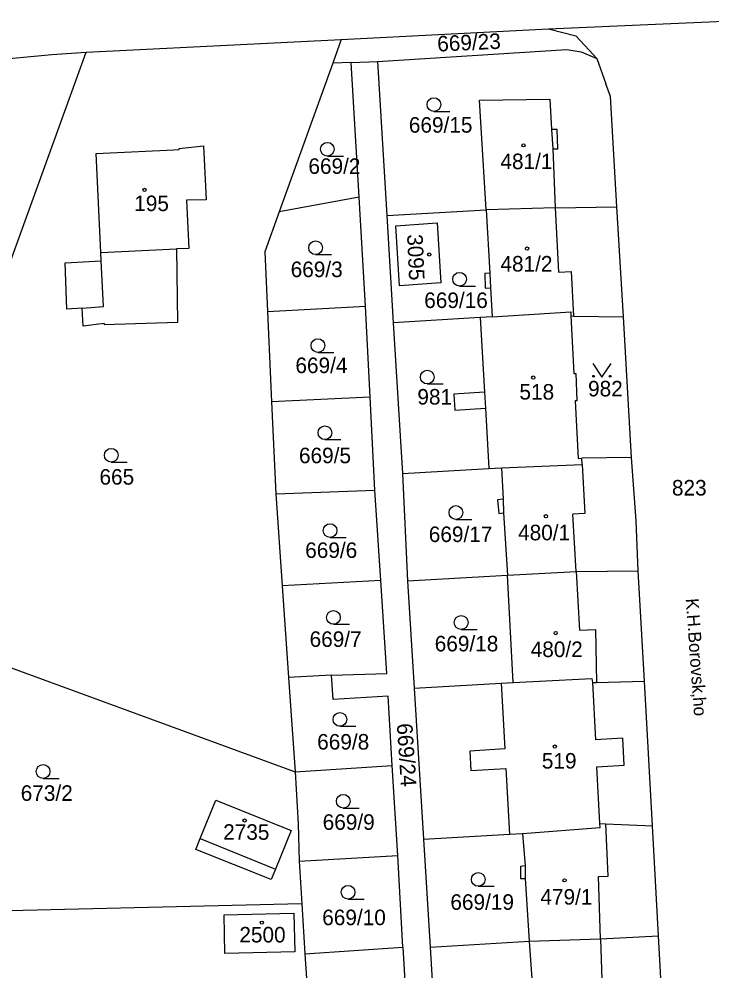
# Model space of a CAD drawing. Extents: x -735249 to -729401, y -1124843 to -1121828.
# Drawn here: x -734396.5 to -734320.7, y -1123536.1 to -1123432 of the extents above; entities that cross this region are included whole.
import ezdxf

# ---------------------------------------------------------------- set-up
doc = ezdxf.new("R2010")
doc.units = 0
for name, color, linetype in [('Vrstva 1', 7, 'Continuous'), ('Vrstva 15', 7, 'Continuous'), ('Vrstva 18', 7, 'Continuous'), ('Vrstva 19', 7, 'Continuous'), ('Vrstva 25', 7, 'Continuous'), ('Vrstva 4', 7, 'Continuous')]:
    doc.layers.add(name, color=color, linetype=linetype)

msp = doc.modelspace()

# ---------------------------------------------------------------- linework, layer by layer
at = {"layer": 'Vrstva 1'}
for points in [[(-734338.58, -1123433.03), (-734314.37, -1123431.97)], [(-734361.25, -1123434.19), (-734338.58, -1123433.03)], [(-734338.58, -1123433.03), (-734335.62, -1123433.81)], [(-734389.14, -1123435.59), (-734361.25, -1123434.19)], [(-734361.25, -1123434.19), (-734362.18, -1123436.78)], [(-734335.62, -1123433.81), (-734334.14, -1123435.39)], [(-734400.37, -1123466.55), (-734389.14, -1123435.59)], [(-734392.9, -1123435.86), (-734389.14, -1123435.59)], [(-734357.3, -1123436.61), (-734336.6, -1123435.29)], [(-734336.6, -1123435.29), (-734335.04, -1123435.57)], [(-734335.04, -1123435.57), (-734333.31, -1123436.29)], [(-734333.31, -1123436.29), (-734334.14, -1123435.39)], [(-734399.89, -1123436.51), (-734392.9, -1123435.86)], [(-734362.18, -1123436.78), (-734368.05, -1123453.07)], [(-734360.16, -1123436.71), (-734362.18, -1123436.78)], [(-734360.16, -1123436.71), (-734357.3, -1123436.61)], [(-734359.3, -1123451.45), (-734360.16, -1123436.71)], [(-734357.3, -1123436.61), (-734356.26, -1123453.46)], [(-734333.31, -1123436.29), (-734332.31, -1123439.04)], [(-734331.82, -1123440.45), (-734332.31, -1123439.04)], [(-734346.13, -1123440.85), (-734338.44, -1123440.73), (-734338.28, -1123444.05)], [(-734345.42, -1123452.83), (-734346.13, -1123440.85)], [(-734331.11, -1123452.5), (-734331.82, -1123440.45)], [(-734337.66, -1123444.06), (-734338.28, -1123444.05)], [(-734337.56, -1123446.15), (-734337.66, -1123444.06)], [(-734378.96, -1123446.14), (-734376.32, -1123445.84)], [(-734378.96, -1123446.24), (-734378.96, -1123446.14)], [(-734376.32, -1123445.84), (-734376.03, -1123451.73)], [(-734338.12, -1123446.18), (-734337.56, -1123446.15)], [(-734388.05, -1123446.69), (-734379.56, -1123446.27)], [(-734387.53, -1123457.49), (-734388.05, -1123446.69)], [(-734379.56, -1123446.27), (-734378.96, -1123446.24)], [(-734338.12, -1123446.18), (-734337.85, -1123452.62)], [(-734376.03, -1123451.73), (-734378.15, -1123451.79)], [(-734378.15, -1123451.79), (-734377.91, -1123457.06)], [(-734359.3, -1123451.45), (-734368.05, -1123453.07)], [(-734358.6, -1123463.38), (-734359.3, -1123451.45)], [(-734368.05, -1123453.07), (-734369.62, -1123457.45)], [(-734356.26, -1123453.46), (-734345.42, -1123452.83)], [(-734356.26, -1123453.46), (-734355.57, -1123465.19)], [(-734337.85, -1123452.62), (-734345.42, -1123452.83)], [(-734345.42, -1123452.83), (-734345.01, -1123459.78)], [(-734337.85, -1123452.62), (-734331.11, -1123452.5)], [(-734330.41, -1123464.55), (-734331.11, -1123452.5)], [(-734355.29, -1123454.59), (-734350.78, -1123454.26)], [(-734350.78, -1123454.26), (-734350.35, -1123460.82)], [(-734354.89, -1123461.15), (-734355.29, -1123454.59)], [(-734387.48, -1123458.43), (-734387.53, -1123457.49)], [(-734377.91, -1123457.06), (-734379.26, -1123457.12)], [(-734379.26, -1123457.12), (-734379.14, -1123465.16)], [(-734369.62, -1123457.45), (-734369.32, -1123463.95)], [(-734391.43, -1123458.62), (-734387.48, -1123458.43)], [(-734391.25, -1123463.72), (-734391.43, -1123458.62)], [(-734345.01, -1123459.78), (-734345.57, -1123459.81)], [(-734345.57, -1123459.81), (-734345.5, -1123461.4)], [(-734350.35, -1123460.82), (-734354.89, -1123461.15)], [(-734345.5, -1123461.4), (-734344.92, -1123461.37)], [(-734344.92, -1123461.37), (-734344.74, -1123464.56)], [(-734389.59, -1123463.59), (-734391.25, -1123463.72)], [(-734389.47, -1123465.55), (-734389.59, -1123463.59)], [(-734369.32, -1123463.95), (-734358.6, -1123463.38)], [(-734358.09, -1123473.35), (-734358.6, -1123463.38)], [(-734369.32, -1123463.95), (-734368.86, -1123473.86)], [(-734346.07, -1123464.63), (-734355.57, -1123465.19)], [(-734344.74, -1123464.56), (-734346.07, -1123464.63)], [(-734346.07, -1123464.63), (-734345.59, -1123472.8)], [(-734344.74, -1123464.56), (-734336.16, -1123464.01)], [(-734336.16, -1123464.01), (-734336.17, -1123464.45)], [(-734336.17, -1123464.45), (-734335.84, -1123470.76)], [(-734336.17, -1123464.45), (-734335.83, -1123464.47)], [(-734335.83, -1123464.47), (-734330.41, -1123464.55)], [(-734329.51, -1123479.92), (-734330.41, -1123464.55)], [(-734387.15, -1123465.28), (-734389.47, -1123465.55)], [(-734379.14, -1123465.16), (-734387.15, -1123465.43)], [(-734387.15, -1123465.28), (-734387.15, -1123465.43)], [(-734355.57, -1123465.19), (-734354.57, -1123481.69)], [(-734335.84, -1123470.76), (-734335.59, -1123470.74)], [(-734335.59, -1123470.74), (-734335.48, -1123473.74)], [(-734345.59, -1123472.8), (-734345.49, -1123474.55)], [(-734358.09, -1123473.35), (-734368.86, -1123473.86)], [(-734368.86, -1123473.86), (-734368.4, -1123483.92)], [(-734357.57, -1123483.5), (-734358.09, -1123473.35)], [(-734335.48, -1123473.74), (-734335.68, -1123473.75)], [(-734335.68, -1123473.75), (-734335.35, -1123480.03)], [(-734345.49, -1123474.55), (-734345.11, -1123481.14)], [(-734335.35, -1123480.03), (-734334.95, -1123480.02)], [(-734329.51, -1123479.92), (-734334.95, -1123480.02)], [(-734334.93, -1123480.69), (-734334.95, -1123480.02)], [(-734329.01, -1123486.85), (-734329.51, -1123479.92)], [(-734354.57, -1123481.69), (-734345.11, -1123481.14)], [(-734345.11, -1123481.14), (-734343.74, -1123481.06)], [(-734343.74, -1123481.06), (-734334.93, -1123480.69)], [(-734343.74, -1123481.06), (-734343.55, -1123484.5)], [(-734354.57, -1123481.69), (-734354.02, -1123493.43)], [(-734368.4, -1123483.92), (-734357.57, -1123483.5)], [(-734356.93, -1123493.4), (-734357.57, -1123483.5)], [(-734368.4, -1123483.92), (-734367.7, -1123493.96)], [(-734343.55, -1123484.5), (-734344.18, -1123484.56)], [(-734344.18, -1123484.56), (-734344.01, -1123486.05)], [(-734344.01, -1123486.05), (-734343.5, -1123486)], [(-734343.5, -1123486), (-734343.09, -1123492.79)], [(-734328.78, -1123492.34), (-734329.01, -1123486.85)], [(-734354.02, -1123493.43), (-734343.09, -1123492.79)], [(-734343.09, -1123492.79), (-734335.57, -1123492.4)], [(-734342.44, -1123504.54), (-734343.09, -1123492.79)], [(-734335.57, -1123492.4), (-734328.78, -1123492.34)], [(-734328.11, -1123504.38), (-734328.78, -1123492.34)], [(-734356.93, -1123493.4), (-734367.7, -1123493.96)], [(-734367.7, -1123493.96), (-734367.01, -1123503.98)], [(-734356.28, -1123503.56), (-734356.93, -1123493.4)], [(-734354.02, -1123493.43), (-734353.27, -1123505.18)], [(-734411.58, -1123497.72), (-734366.29, -1123514.3)], [(-734362.3, -1123503.74), (-734367.01, -1123503.98)], [(-734367.01, -1123503.98), (-734366.29, -1123514.3)], [(-734362.3, -1123503.74), (-734356.28, -1123503.56)], [(-734362.14, -1123506.41), (-734362.3, -1123503.74)], [(-734342.44, -1123504.54), (-734333.84, -1123504.12)], [(-734333.84, -1123504.12), (-734333.79, -1123504.56)], [(-734333.34, -1123504.55), (-734328.11, -1123504.38)], [(-734327.23, -1123520.22), (-734328.11, -1123504.38)], [(-734353.27, -1123505.18), (-734343.76, -1123504.62)], [(-734353.27, -1123505.18), (-734352.25, -1123521.69)], [(-734343.76, -1123504.62), (-734342.44, -1123504.54)], [(-734333.79, -1123504.56), (-734333.34, -1123504.55)], [(-734356.12, -1123506.05), (-734362.14, -1123506.41)], [(-734355.67, -1123513.62), (-734356.12, -1123506.05)], [(-734366.29, -1123514.3), (-734355.67, -1123513.62)], [(-734355.08, -1123523.47), (-734355.67, -1123513.62)], [(-734366.29, -1123514.3), (-734365.96, -1123520)], [(-734376.66, -1123521.61), (-734374.97, -1123517.41)], [(-734374.97, -1123517.41), (-734366.74, -1123520.72)], [(-734365.96, -1123520), (-734365.84, -1123524.1)], [(-734332.96, -1123520.4), (-734332.97, -1123519.95)], [(-734332.97, -1123519.95), (-734332.32, -1123520.01)], [(-734332.32, -1123520.01), (-734327.23, -1123520.22)], [(-734366.74, -1123520.72), (-734368.44, -1123524.95)], [(-734352.25, -1123521.69), (-734342.84, -1123521.14)], [(-734342.84, -1123521.14), (-734341.42, -1123521.06)], [(-734341.42, -1123521.06), (-734332.96, -1123520.4)], [(-734341.42, -1123521.06), (-734341.15, -1123524.6)], [(-734326.56, -1123532.25), (-734327.23, -1123520.22)], [(-734377.14, -1123522.8), (-734376.66, -1123521.61)], [(-734352.25, -1123521.69), (-734351.53, -1123533.49)], [(-734368.92, -1123526.1), (-734377.14, -1123522.8)], [(-734365.84, -1123524.1), (-734355.08, -1123523.47)], [(-734365.84, -1123524.1), (-734365.57, -1123528.75)], [(-734354.51, -1123533.48), (-734355.08, -1123523.47)], [(-734368.44, -1123524.95), (-734368.92, -1123526.1)], [(-734341.15, -1123524.6), (-734341.66, -1123524.66)], [(-734341.66, -1123524.66), (-734341.65, -1123525.99)], [(-734341.65, -1123525.99), (-734341.13, -1123525.99)], [(-734341.13, -1123525.99), (-734340.69, -1123532.83)], [(-734365.57, -1123528.75), (-734405.2, -1123529.69)], [(-734365.57, -1123528.75), (-734365.23, -1123534.21)], [(-734374.06, -1123529.95), (-734366.44, -1123529.77)], [(-734373.96, -1123534.19), (-734374.06, -1123529.95)], [(-734366.44, -1123529.77), (-734366.34, -1123534.01)], [(-734340.69, -1123532.83), (-734332.92, -1123532.59)], [(-734332.92, -1123532.59), (-734326.56, -1123532.25)], [(-734325.9, -1123544.19), (-734326.56, -1123532.25)], [(-734365.23, -1123534.21), (-734354.51, -1123533.48)], [(-734354.51, -1123533.48), (-734353.94, -1123543.41)], [(-734351.53, -1123533.49), (-734340.69, -1123532.83)], [(-734351.53, -1123533.49), (-734350.82, -1123545.07)], [(-734340.69, -1123532.83), (-734340.19, -1123540.02)], [(-734366.34, -1123534.01), (-734373.96, -1123534.19)], [(-734365.23, -1123534.21), (-734364.53, -1123544.47)]]:
    msp.add_lwpolyline(points, dxfattribs=at)
at = {"layer": 'Vrstva 25'}
for points in [[(-734351.12, -1123442.08), (-734349.37, -1123442.08)], [(-734362.77, -1123446.97), (-734361.02, -1123446.97)], [(-734364.06, -1123457.74), (-734362.31, -1123457.74)], [(-734348.32, -1123461.19), (-734346.57, -1123461.19)], [(-734363.8, -1123468.44), (-734362.05, -1123468.44)], [(-734333.76, -1123469.65), (-734332.76, -1123471.15), (-734331.76, -1123469.65)], [(-734351.85, -1123471.89), (-734350.1, -1123471.89)], [(-734363.03, -1123477.97), (-734361.28, -1123477.97)], [(-734386.39, -1123480.44), (-734384.64, -1123480.44)], [(-734348.71, -1123486.7), (-734346.96, -1123486.7)], [(-734362.47, -1123488.67), (-734360.72, -1123488.67)], [(-734362.11, -1123498.17), (-734360.36, -1123498.17)], [(-734348.14, -1123498.73), (-734346.39, -1123498.73)], [(-734361.39, -1123509.33), (-734359.64, -1123509.33)], [(-734393.84, -1123515.03), (-734392.09, -1123515.03)], [(-734361.03, -1123518.29), (-734359.28, -1123518.29)], [(-734346.27, -1123526.84), (-734344.52, -1123526.84)], [(-734360.5, -1123528.24), (-734358.75, -1123528.24)]]:
    msp.add_lwpolyline(points, dxfattribs=at)
for centre, radius in [((-734351.12, -1123441.33), 0.75), ((-734362.77, -1123446.22), 0.75), ((-734341.33, -1123445.79), 0.175), ((-734382.76, -1123450.66), 0.175), ((-734364.06, -1123456.99), 0.75), ((-734351.63, -1123457.73), 0.175), ((-734340.93, -1123457.08), 0.175), ((-734348.32, -1123460.44), 0.75), ((-734363.8, -1123467.69), 0.75), ((-734351.85, -1123471.14), 0.75), ((-734340.26, -1123471.19), 0.175), ((-734333.66, -1123471.05), 0.1), ((-734331.86, -1123471.05), 0.1), ((-734363.03, -1123477.22), 0.75), ((-734386.39, -1123479.69), 0.75), ((-734348.71, -1123485.95), 0.75), ((-734338.88, -1123486.36), 0.175), ((-734362.47, -1123487.92), 0.75), ((-734362.11, -1123497.42), 0.75), ((-734348.14, -1123497.98), 0.75), ((-734337.81, -1123499.14), 0.175), ((-734361.39, -1123508.58), 0.75), ((-734337.9, -1123511.55), 0.175), ((-734393.84, -1123514.28), 0.75), ((-734361.03, -1123517.54), 0.75), ((-734371.82, -1123519.64), 0.175), ((-734346.27, -1123526.09), 0.75), ((-734336.84, -1123526.19), 0.175), ((-734360.5, -1123527.49), 0.75), ((-734369.93, -1123530.81), 0.175)]:
    msp.add_circle(centre, radius, dxfattribs=at)
at = {"layer": 'Vrstva 4'}
for points in [[(-734338.28, -1123444.05), (-734338.12, -1123446.18)], [(-734337.85, -1123452.62), (-734337.5, -1123459.65)], [(-734387.53, -1123457.49), (-734379.26, -1123457.12)], [(-734387.25, -1123463.41), (-734387.48, -1123458.43)], [(-734337.5, -1123459.65), (-734336.08, -1123459.58)], [(-734335.83, -1123464.47), (-734336.08, -1123459.58)], [(-734345.01, -1123459.78), (-734344.92, -1123461.37)], [(-734389.59, -1123463.59), (-734387.25, -1123463.41)], [(-734345.59, -1123472.8), (-734348.93, -1123473)], [(-734348.93, -1123473), (-734348.83, -1123474.75)], [(-734348.83, -1123474.75), (-734345.49, -1123474.55)], [(-734334.93, -1123480.69), (-734334.61, -1123486.06)], [(-734343.55, -1123484.5), (-734343.5, -1123486)], [(-734334.61, -1123486.06), (-734335.93, -1123486.14)], [(-734335.57, -1123492.4), (-734335.93, -1123486.14)], [(-734335.57, -1123492.4), (-734335.2, -1123498.81)], [(-734335.2, -1123498.81), (-734333.47, -1123498.75)], [(-734333.47, -1123498.75), (-734333.34, -1123504.55)], [(-734343.76, -1123504.62), (-734343.36, -1123511.81)], [(-734333.79, -1123504.56), (-734333.46, -1123510.81)], [(-734330.47, -1123510.65), (-734333.46, -1123510.81)], [(-734330.32, -1123513.6), (-734330.47, -1123510.65)], [(-734343.36, -1123511.81), (-734347.21, -1123512.05)], [(-734347.21, -1123512.05), (-734347.09, -1123514.18)], [(-734333.3, -1123513.76), (-734330.32, -1123513.6)], [(-734332.97, -1123519.95), (-734333.3, -1123513.76)], [(-734347.09, -1123514.18), (-734343.24, -1123513.96)], [(-734343.24, -1123513.96), (-734342.84, -1123521.14)], [(-734332.08, -1123525.74), (-734332.32, -1123520.01)], [(-734376.66, -1123521.61), (-734368.44, -1123524.95)], [(-734341.15, -1123524.6), (-734341.13, -1123525.99)], [(-734333.14, -1123525.78), (-734332.08, -1123525.74)], [(-734332.92, -1123532.59), (-734333.14, -1123525.78)], [(-734332.92, -1123532.59), (-734332.7, -1123539.24)]]:
    msp.add_lwpolyline(points, dxfattribs=at)

# ---------------------------------------------------------------- texts
at = {"layer": 'Vrstva 15'}
msp.add_text('K.H.Borovsk‚ho', height=1.39999, rotation=274.10218, dxfattribs=at).set_placement((-734323.597, -1123495.385))
at = {"layer": 'Vrstva 18'}
for s, rotation, p in [('669/23', 2.60002, (-734350.72, -1123435.532)), ('669/24', 273.80218, (-734355.178, -1123509.056))]:
    msp.add_text(s, height=1.7, rotation=rotation, dxfattribs=at).set_placement(p)
for s, p in [('669/15', (-734353.86, -1123444.4)), ('669/2', (-734364.84, -1123448.91)), ('669/3', (-734366.78, -1123460.2)), ('669/16', (-734352.18, -1123463.58)), ('669/4', (-734366.26, -1123470.7)), ('982', (-734334.27, -1123473.25)), ('981', (-734352.93, -1123474.14)), ('669/5', (-734365.87, -1123480.56)), ('665', (-734387.68, -1123482.9)), ('823', (-734325.1, -1123484.09)), ('669/17', (-734351.68, -1123489.18)), ('669/6', (-734365.19, -1123490.92)), ('669/7', (-734364.71, -1123500.65)), ('669/18', (-734351.03, -1123501.14)), ('669/8', (-734363.88, -1123511.88)), ('673/2', (-734396.29, -1123517.49)), ('669/9', (-734363.28, -1123520.66)), ('669/19', (-734349.32, -1123529.41)), ('669/10', (-734363.33, -1123531.09))]:
    msp.add_text(s, height=1.7, dxfattribs=at).set_placement(p)
at = {"layer": 'Vrstva 19'}
for s, p in [('481/1', (-734343.85, -1123448.39)), ('195', (-734383.88, -1123452.98)), ('481/2', (-734343.85, -1123459.59)), ('518', (-734341.77, -1123473.6)), ('480/1', (-734341.92, -1123488.99)), ('480/2', (-734340.54, -1123501.76)), ('519', (-734339.32, -1123513.96)), ('2735', (-734374.16, -1123521.75)), ('479/1', (-734339.48, -1123528.84)), ('2500', (-734372.39, -1123532.98))]:
    msp.add_text(s, height=1.7, dxfattribs=at).set_placement(p)
msp.add_text('3095', height=1.7, rotation=272.50217, dxfattribs=at).set_placement((-734354.052, -1123455.541))

doc.saveas('drawing.dxf')
